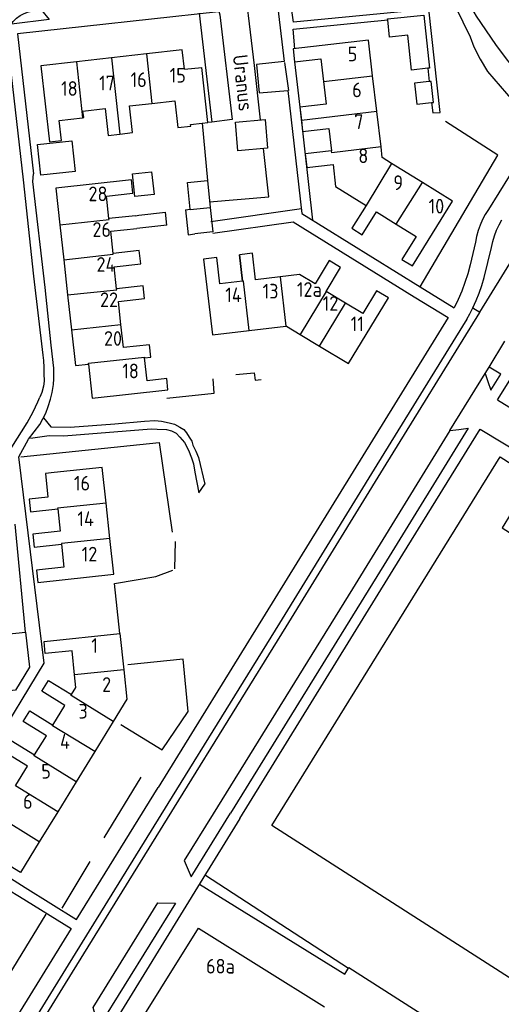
# Model space of a CAD drawing. Header units: metres. Extents: x 226218 to 240385, y 439369 to 449677.
# Tile 277 of 353: x 236788 to 236870, y 445406 to 445574. Entities that reach past the tile are written whole.
import ezdxf

# ---------------------------------------------------------------- set-up
doc = ezdxf.new("R2010")
doc.units = ezdxf.units.M
doc.header["$MEASUREMENT"] = 0
for name, color, linetype in [('DAKRAND', 4, 'Continuous'), ('DAKRAND-BYG', 4, 'Continuous'), ('HEG', 253, 'Continuous'), ('HEK', 253, 'Continuous'), ('HOOFDGEBOUW', 4, 'Continuous'), ('HUISNUMMER', 253, 'Continuous'), ('KANTVERH', 253, 'Continuous'), ('KNTGESLVERH', 253, 'Continuous'), ('KNTONVERHARD', 253, 'Continuous'), ('KNTOPENVERH', 253, 'Continuous'), ('STRAATNAAM', 253, 'Continuous'), ('TUSSENMUUR', 253, 'Continuous')]:
    doc.layers.add(name, color=color, linetype=linetype)
doc.styles.get("Standard").update_dxf_attribs({"font": 'iso.shx'})

msp = doc.modelspace()

# ---------------------------------------------------------------- linework, layer by layer
at = {"layer": 'DAKRAND'}
for p, q in [((236808.69, 445540.7), (236813.2, 445541.23)), ((236813.46, 445539), (236813.2, 445541.23)), ((236808.1, 445540.63), (236808.69, 445540.7)), ((236813.46, 445539), (236808.34, 445538.47)), ((236809, 445532.41), (236808.75, 445534.71))]:
    msp.add_line(p, q, dxfattribs=at)
msp.add_lwpolyline([(236794.25, 445496.9), (236792.77, 445496.76), (236793.15, 445492.73)], dxfattribs=at)
at = {"layer": 'DAKRAND-BYG'}
for p, q in [((236851.04, 445573.97), (236851.02, 445574.12)), ((236858.12, 445563.45), (236855.61, 445563.17)), ((236820.37, 445546.65), (236820.8, 445542.03)), ((236816.63, 445541.63), (236817.43, 445541.72))]:
    msp.add_line(p, q, dxfattribs=at)
for points in [[(236851.02, 445574.12), (236857.2, 445574.78), (236858.17, 445565.75), (236857.87, 445565.72)], [(236857.87, 445565.72), (236855.11, 445565.43), (236854.47, 445571.36), (236851.35, 445571.03), (236851.04, 445573.97)], [(236855.61, 445563.17), (236856.01, 445559.6), (236858.51, 445559.88)], [(236858.51, 445559.88), (236858.85, 445559.92), (236858.45, 445563.49), (236858.12, 445563.45)], [(236797.81, 445548.14), (236791.96, 445547.52), (236791.41, 445552.76), (236797.27, 445553.37), (236797.81, 445548.14)], [(236810.84, 445548.12), (236811.25, 445544.25), (236808.01, 445543.9), (236807.6, 445547.77), (236810.84, 445548.12)], [(236817.43, 445541.72), (236816.95, 445546.29), (236820.37, 445546.65)], [(236816.63, 445541.63), (236817.07, 445537.38), (236818.19, 445537.52)], [(236820.8, 445542.03), (236821.28, 445537.86), (236818.19, 445537.52)]]:
    msp.add_lwpolyline(points, dxfattribs=at)
at = {"layer": 'HEG'}
for p, q in [((236802.75, 445434.72), (236809.07, 445445.05)), ((236800.35, 445430.73), (236795.54, 445422.78))]:
    msp.add_line(p, q, dxfattribs=at)
for points in [[(236813.43, 445509.57), (236821.5, 445510.41), (236821.31, 445512.84)], [(236805.58, 445454.03), (236812.65, 445449.72), (236817.07, 445456.25), (236816.21, 445465.14), (236806.78, 445464.17)]]:
    msp.add_lwpolyline(points, dxfattribs=at)
at = {"layer": 'HEK'}
for p, q in [((236818.96, 445575.08), (236821.07, 445556.57)), ((236814.85, 445485.19), (236814.73, 445480.51)), ((236819.99, 445428.35), (236844.35, 445412.57))]:
    msp.add_line(p, q, dxfattribs=at)
for points in [[(236856.56, 445528.52), (236869.82, 445550.96), (236860.89, 445556.67)], [(236825.16, 445513.6), (236828.31, 445513.89), (236828.47, 445512.63), (236829.51, 445512.76)], [(236788.57, 445499.58), (236812.15, 445502.05), (236814.33, 445486.74)], [(236805.45, 445469.52), (236804.55, 445478.02), (236811.58, 445479.23), (236814.48, 445480.3)], [(236777.11, 445397.43), (236783.06, 445405.74), (236792.87, 445421.74)]]:
    msp.add_lwpolyline(points, dxfattribs=at)
at = {"layer": 'HOOFDGEBOUW'}
for p, q in [((236809.96, 445568.17), (236803.99, 445567.5)), ((236803.99, 445567.5), (236798.03, 445566.83)), ((236816.42, 445565.55), (236819.38, 445565.88)), ((236820.43, 445556.49), (236819.38, 445565.88)), ((236849.17, 445558.42), (236848.48, 445564.44)), ((236836.09, 445559.1), (236836.34, 445556.88)), ((236817.48, 445556.16), (236819.46, 445556.38)), ((236819.46, 445556.38), (236820.43, 445556.49)), ((236836.34, 445556.88), (236836.56, 445554.94)), ((236817.51, 445555.88), (236817.48, 445556.16)), ((236856.94, 445546.29), (236851.71, 445549.54)), ((236862.09, 445543.08), (236856.94, 445546.29)), ((236808.1, 445540.63), (236803.58, 445540.14)), ((236795.24, 445539.09), (236795.89, 445533.13)), ((236808.75, 445534.71), (236804.29, 445534.22)), ((236795.89, 445533.13), (236796.54, 445527.16)), ((236843.85, 445525.77), (236840.57, 445527.75)), ((236796.54, 445527.16), (236797.2, 445521.2)), ((236827.46, 445521.08), (236833.7, 445521.82)), ((236836.15, 445520.43), (236839.43, 445518.45)), ((236803.73, 445485.71), (236803.08, 445491.69)), ((236805.45, 445469.52), (236806.1, 445463.34)), ((236806.1, 445463.34), (236806.63, 445458.32)), ((236806.63, 445458.32), (236804.29, 445454.51)), ((236804.29, 445454.51), (236801.15, 445449.4)), ((236801.15, 445449.4), (236798, 445444.28)), ((236798, 445444.28), (236794.86, 445439.17)), ((236794.86, 445439.17), (236791.72, 445434.05))]:
    msp.add_line(p, q, dxfattribs=at)
for points in [[(236848.48, 445564.44), (236847.79, 445570.49), (236834.93, 445569.02), (236835.18, 445566.84), (236839.67, 445567.36), (236840.12, 445563.49)], [(236816.42, 445565.55), (236816.05, 445568.86), (236809.96, 445568.17)], [(236798.03, 445566.83), (236791.99, 445566.15), (236793.45, 445553.19), (236795.48, 445553.42), (236795.09, 445556.85), (236799.1, 445557.3)], [(236840.12, 445563.49), (236840.56, 445559.62), (236836.09, 445559.1)], [(236805.45, 445554.53), (236807.61, 445554.77), (236807.1, 445559.32), (236810.9, 445559.75)], [(236810.9, 445559.75), (236814.82, 445560.19), (236815.33, 445555.64), (236817.51, 445555.88)], [(236799.1, 445557.3), (236799.28, 445557.32), (236799.15, 445558.43), (236802.92, 445558.85), (236803.43, 445554.3), (236805.45, 445554.53)], [(236849.9, 445552.36), (236849.18, 445558.38), (236849.17, 445558.42)], [(236836.56, 445554.94), (236841.04, 445555.46), (236841.47, 445551.69)], [(236841.47, 445551.69), (236836.98, 445551.17), (236837.25, 445548.81)], [(236851.71, 445549.54), (236850.12, 445550.53), (236849.9, 445552.36)], [(236837.25, 445548.81), (236841.74, 445549.33), (236842.17, 445545.61), (236847.35, 445542.38)], [(236803.58, 445540.14), (236803.16, 445543.96), (236807.64, 445544.45), (236807.39, 445546.73), (236794.56, 445545.33), (236795.24, 445539.09)], [(236852.51, 445539.17), (236855.87, 445537.08), (236853.46, 445533.2), (236855.24, 445532.09), (236862.09, 445543.08)], [(236847.35, 445542.38), (236844.94, 445538.5), (236846.72, 445537.39), (236849.14, 445541.27), (236852.51, 445539.17)], [(236804.29, 445534.22), (236803.88, 445537.98), (236808.34, 445538.47)], [(236826.33, 445529.48), (236822.46, 445529.02), (236821.93, 445533.52), (236819.68, 445533.25), (236821.21, 445520.33), (236827.46, 445521.08)], [(236825.81, 445533.98), (236825.8, 445533.98), (236826.33, 445529.48)], [(236832.71, 445530.24), (236828.54, 445529.74), (236828.01, 445534.24), (236825.81, 445533.98)], [(236840.57, 445527.75), (236843.03, 445531.81), (236841.09, 445532.98), (236838.69, 445529.01), (236836.01, 445530.63), (236832.71, 445530.24)], [(236804.89, 445528.17), (236804.48, 445531.92), (236809, 445532.41)], [(236805.61, 445522.12), (236805.18, 445526.04), (236809.64, 445526.53), (236809.41, 445528.67), (236804.89, 445528.17)], [(236851.16, 445526.65), (236849.15, 445527.86), (236846.8, 445523.98), (236843.85, 445525.77)], [(236839.43, 445518.45), (236844.39, 445515.45), (236851.16, 445526.65)], [(236797.2, 445521.2), (236797.86, 445515.13), (236800.09, 445515.38)], [(236809.65, 445516.42), (236810.73, 445516.54), (236810.5, 445518.67), (236806.04, 445518.18), (236805.61, 445522.12)], [(236833.7, 445521.82), (236833.83, 445521.83), (236836.15, 445520.43)], [(236800.09, 445515.38), (236800.72, 445509.59), (236813.63, 445511), (236813.43, 445512.91), (236810.08, 445512.54), (236809.65, 445516.42)], [(236907.89, 445463.2), (236898.71, 445448.39), (236900.53, 445447.22), (236898.18, 445443.42), (236896.32, 445444.61), (236877.47, 445414.17), (236883.53, 445410.28), (236880.47, 445405.34), (236831.33, 445436.82), (236870.19, 445499.58), (236878.36, 445494.34), (236874.63, 445488.33), (236872.07, 445489.97), (236870.55, 445487.52), (236879.63, 445481.7), (236886.17, 445492.26), (236896.33, 445485.97)], [(236803.08, 445491.69), (236802.42, 445497.78), (236794.25, 445496.9)], [(236793.15, 445492.73), (236789.98, 445492.39), (236790.21, 445490.24), (236794.85, 445490.74)], [(236794.85, 445490.74), (236795.26, 445486.95), (236790.6, 445486.44), (236790.84, 445484.22), (236795.5, 445484.73)], [(236795.5, 445484.73), (236795.92, 445480.82), (236791.27, 445480.32), (236791.49, 445478.22), (236804.39, 445479.62), (236803.73, 445485.71)], [(236797.73, 445462.48), (236797.3, 445466.59), (236792.73, 445466.12), (236792.52, 445468.17), (236805.45, 445469.52)], [(236797.2, 445459.11), (236797.95, 445460.34), (236797.73, 445462.48)], [(236794.04, 445453.93), (236796.08, 445457.26), (236792.13, 445459.68), (236793.27, 445461.53), (236797.2, 445459.11)], [(236790.92, 445448.85), (236792.92, 445452.1), (236788.96, 445454.53), (236790.09, 445456.35), (236794.04, 445453.93)], [(236787.74, 445443.68), (236789.73, 445446.91), (236785.75, 445449.35), (236786.95, 445451.29), (236790.92, 445448.85)], [(236791.72, 445434.05), (236788.5, 445428.81), (236781.41, 445433.17), (236783.48, 445436.55), (236779.42, 445439.04), (236780.65, 445441.04), (236784.62, 445438.6)], [(236827.67, 445386.03), (236827.48, 445385.72), (236805.99, 445398.79), (236818.85, 445419.33), (236840.26, 445405.96)]]:
    msp.add_lwpolyline(points, dxfattribs=at)
at = {"layer": 'KANTVERH'}
for p, q in [((236833.49, 445566.71), (236834.15, 445561.95)), ((236835.18, 445566.84), (236836.09, 445559.1)), ((236857.87, 445565.72), (236858.12, 445563.45)), ((236836.09, 445559.1), (236838.25, 445539.87)), ((236819.46, 445556.38), (236820.37, 445546.65)), ((236821.07, 445556.57), (236820.43, 445556.49)), ((236836.35, 445541.78), (236820.94, 445539.58)), ((236821.29, 445537.66), (236834.96, 445539.61)), ((236834.96, 445539.61), (236855.57, 445526.84)), ((236836.44, 445540.99), (236856.56, 445528.52)), ((236856.56, 445528.52), (236862.36, 445524.93)), ((236855.57, 445526.84), (236861.32, 445523.28)), ((236868.31, 445514.87), (236871, 445519.3)), ((236867.63, 445513.75), (236868.31, 445514.87)), ((236869.73, 445509.28), (236873.53, 445515.36)), ((236861.63, 445504.06), (236867.63, 445513.75)), ((236866.8, 445504.32), (236886.42, 445492.28)), ((236789.38, 445469.75), (236787.6, 445488.14))]:
    msp.add_line(p, q, dxfattribs=at)
for points in [[(236858.51, 445559.88), (236858.7, 445558.13), (236860, 445558.21), (236858.07, 445575.81), (236834.99, 445573.57), (236832.69, 445590.03), (236846.31, 445591.58), (236842.99, 445621.25), (236841.64, 445621.17), (236842.11, 445615.96), (236827.16, 445614.1)], [(236829.38, 445556.94), (236828.38, 445566.19), (236826.26, 445583.71)], [(236831.32, 445584.58), (236833.39, 445566.86), (236828.72, 445566.35), (236829.18, 445561.54), (236834.05, 445561.95), (236836.44, 445540.99)], [(236800.55, 445576.73), (236814.55, 445578.1), (236815.65, 445578.23), (236816.74, 445578.26), (236817.54, 445578.28), (236818.33, 445578.29), (236819.08, 445578.31), (236819.73, 445578.03), (236820.54, 445577.7), (236821.1, 445577.07), (236821.71, 445576.24), (236822.28, 445575.45), (236822.45, 445574.81), (236824.56, 445557), (236821.07, 445556.57)], [(236787.01, 445573.22), (236787.29, 445573.67), (236787.82, 445574.28), (236788.46, 445574.7), (236789.15, 445575.06), (236789.89, 445575.33), (236790.53, 445575.44), (236792.12, 445575.63), (236793.4, 445574.02), (236787.01, 445573.22)], [(236822.23, 445575.35), (236787.99, 445571.6), (236790.75, 445547.73)], [(236835.23, 445569.05), (236834.92, 445572.37), (236851.04, 445573.97)], [(236786.27, 445570.56), (236788.98, 445546.74), (236790.76, 445530.36), (236792.33, 445516.91), (236792.45, 445515.97), (236792.48, 445514.78), (236792.5, 445513.78), (236792.53, 445512.49), (236792.45, 445511.64), (236792.13, 445510.54), (236791.8, 445509.73)], [(236830.15, 445557.01), (236830.59, 445552.15), (236825.55, 445551.68), (236825.11, 445556.54), (236830.15, 445557.01)], [(236820.71, 445542.99), (236830.8, 445543.86), (236829.91, 445552.09)], [(236774.92, 445435.43), (236792.54, 445464.47), (236788.21, 445499.6), (236789.89, 445502.57), (236791.82, 445505.11), (236792.81, 445507.02), (236793.23, 445508.18), (236793.65, 445509.38), (236793.92, 445510.53), (236794.14, 445511.88), (236794.22, 445512.88), (236794.2, 445513.72), (236794.17, 445514.67), (236793.73, 445518.59), (236792.7, 445528.42), (236790.63, 445546.48), (236790.75, 445547.73)], [(236861.32, 445523.28), (236846.79, 445499.75), (236830.2, 445472.83), (236811.94, 445443.28)], [(236864.51, 445523), (236849.2, 445498.22), (236832.61, 445471.3), (236814.36, 445441.75)], [(236866.68, 445524.18), (236850.28, 445497.6), (236833.68, 445470.67), (236815.43, 445441.13)], [(236867.63, 445513.75), (236868.11, 445512.39), (236868.58, 445510.94), (236870.28, 445513.64), (236868.31, 445514.87)], [(236784.88, 445497.71), (236787.03, 445501.21), (236789.67, 445505.4), (236790.67, 445507.27), (236791.1, 445508.07), (236791.47, 445508.93), (236791.8, 445509.73)], [(236869.73, 445509.28), (236897.47, 445492.14), (236902.83, 445488.56)], [(236792.43, 445506.2), (236793.67, 445504.72), (236796.98, 445504.65), (236804.6, 445505.23), (236809.61, 445505.65), (236811.41, 445505.75), (236812.52, 445505.67), (236813.83, 445505.4), (236814.74, 445505.12), (236815.65, 445504.64), (236816.32, 445504.21), (236816.78, 445503.67), (236817.25, 445502.92), (236817.67, 445502.28), (236817.88, 445501.59), (236818.36, 445500.54), (236818.84, 445499.5), (236819.92, 445494.93)], [(236790.2, 445502.78), (236793.4, 445503.21), (236795.91, 445503.17), (236810.74, 445504.33), (236811.8, 445504.3), (236813.35, 445504.24), (236814.21, 445504.01), (236815.02, 445503.63), (236815.64, 445502.94), (236816.42, 445502), (236817.1, 445500.71), (236817.64, 445499.42), (236817.96, 445498.42), (236818.2, 445496.97), (236818.91, 445493.48), (236819.92, 445494.93)], [(236861.63, 445504.06), (236863.15, 445504.22), (236864.74, 445504.48), (236850.38, 445481.16), (236836.57, 445458.85), (236824.29, 445438.95)], [(236825.86, 445438.03), (236837.99, 445457.7), (236853.61, 445482.99), (236866.8, 445504.32)], [(236861.63, 445504.06), (236845.04, 445477.14), (236821.31, 445438.81)], [(236774.69, 445463.25), (236777.24, 445463.51), (236776.72, 445468.43), (236789.38, 445469.75)], [(236789.38, 445469.75), (236790.05, 445463.79), (236787.69, 445459.89), (236780.69, 445459.13), (236785.44, 445456.21), (236780.15, 445447.61), (236775.89, 445450.21)], [(236774.92, 445435.43), (236789.31, 445426.26), (236798.08, 445420.84), (236811.94, 445443.28)], [(236814.36, 445441.75), (236796.66, 445413.11), (236780.46, 445386.95), (236763.33, 445359.24), (236750.09, 445337.67), (236737.15, 445316.65), (236725.07, 445297.16), (236721.91, 445290.95), (236718.34, 445284.85), (236719.02, 445284.45)], [(236815.43, 445441.13), (236796.13, 445409.91), (236781.55, 445386.33), (236764.43, 445358.64), (236751.19, 445337.1), (236738.17, 445316.03), (236725.24, 445295.09), (236719.02, 445284.45)], [(236821.31, 445438.81), (236816.36, 445430.89), (236817.55, 445428.07), (236824.29, 445438.95)], [(236825.86, 445438.03), (236819.13, 445427.05), (236803.28, 445401.29), (236790.9, 445381.25), (236784.64, 445371.23), (236767.08, 445342.79), (236756.31, 445325.6), (236742.08, 445302.22), (236733.96, 445289.01), (236731.04, 445284.3), (236730.78, 445284.46), (236729.29, 445282.09), (236729.61, 445280.98), (236737.26, 445274.92)], [(236769.56, 445436.11), (236788.37, 445424.73), (236797.14, 445419.29), (236778.05, 445388.51), (236770.7, 445376.47), (236764.67, 445380.15), (236763.43, 445380.1)], [(236819.02, 445426.84), (236843.73, 445411.55), (236844.4, 445412.67), (236875.39, 445392.83)], [(236800.9, 445405.87), (236811.89, 445423.66), (236814.9, 445423.62), (236801.81, 445402.48), (236800.9, 445405.87)]]:
    msp.add_lwpolyline(points, dxfattribs=at)
at = {"layer": 'KNTGESLVERH'}
msp.add_line((236866.68, 445524.18), (236866.71, 445524.22), dxfattribs=at)
msp.add_lwpolyline([(236866.71, 445524.22), (236885.18, 445554.1), (236885.73, 445554.94)], dxfattribs=at)
at = {"layer": 'KNTONVERHARD'}
for points in [[(236854.56, 445593.01), (236855.5, 445591.43), (236860.96, 445583.53), (236866.09, 445574.57), (236869.42, 445569.78)], [(236856.57, 445586.34), (236858.45, 445583.57), (236859.49, 445581.99), (236860.43, 445580.41), (236861.32, 445578.82), (236865.07, 445571.08), (236865.71, 445569.39), (236866.77, 445567.26), (236868.02, 445565.18), (236872.36, 445560.21), (236873.28, 445559.23), (236874.3, 445558.6), (236875.72, 445557.93), (236877.3, 445557.27), (236879.52, 445556.96)], [(236869.42, 445569.78), (236871.39, 445567.11), (236873.66, 445564.41), (236875.62, 445562.29), (236876.99, 445561.42), (236878.76, 445560.86), (236881.84, 445560.2)]]:
    msp.add_lwpolyline(points, dxfattribs=at)
at = {"layer": 'KNTOPENVERH'}
for p, q in [((236873.46, 445550.21), (236868.2, 445541.7)), ((236865.98, 445536.13), (236865.07, 445532.24)), ((236867.46, 445530.09), (236868.73, 445535.24)), ((236865.51, 445524.92), (236866.71, 445524.22))]:
    msp.add_line(p, q, dxfattribs=at)
for points in [[(236868.2, 445541.7), (236867.66, 445540.85), (236867.19, 445539.96), (236866.78, 445539.03), (236866.44, 445538.09), (236866.18, 445537.11), (236865.98, 445536.13)], [(236868.73, 445535.24), (236868.94, 445536.22), (236869.23, 445537.19), (236869.58, 445538.14), (236870, 445539.05), (236870.49, 445539.94)], [(236865.07, 445532.24), (236864.67, 445530.73), (236864.19, 445529.24), (236863.65, 445527.78), (236863.04, 445526.34), (236862.36, 445524.93)], [(236865.51, 445524.92), (236866.08, 445526.18), (236866.59, 445527.46), (236867.05, 445528.76), (236867.46, 445530.09)], [(236864.51, 445523), (236865.02, 445523.95), (236865.51, 445524.92)]]:
    msp.add_lwpolyline(points, dxfattribs=at)
at = {"layer": 'TUSSENMUUR'}
for p, q in [((236809.96, 445568.17), (236810.9, 445559.75)), ((236798.03, 445566.83), (236799.1, 445557.3)), ((236803.99, 445567.5), (236805.45, 445554.53)), ((236840.12, 445563.49), (236848.48, 445564.44)), ((236836.34, 445556.88), (236849.17, 445558.42)), ((236841.51, 445551.35), (236841.47, 445551.69)), ((236849.9, 445552.36), (236841.51, 445551.35)), ((236851.71, 445549.54), (236847.35, 445542.38)), ((236852.51, 445539.17), (236856.94, 445546.29)), ((236826.33, 445529.48), (236825.81, 445533.98)), ((236832.71, 445530.24), (236833.7, 445521.82)), ((236840.57, 445527.75), (236836.15, 445520.43)), ((236839.43, 445518.45), (236843.85, 445525.77)), ((236797.2, 445521.2), (236805.61, 445522.12)), ((236803.73, 445485.71), (236795.49, 445484.81)), ((236795.49, 445484.81), (236795.5, 445484.73)), ((236806.1, 445463.34), (236797.73, 445462.48))]:
    msp.add_line(p, q, dxfattribs=at)
for points in [[(236817.43, 445541.72), (236817.43, 445541.66), (236820.8, 445542.03)], [(236795.24, 445539.09), (236803.59, 445540.01), (236803.58, 445540.14)], [(236795.89, 445533.13), (236804.3, 445534.09), (236804.29, 445534.22)], [(236827.46, 445521.08), (236826.46, 445529.5), (236826.33, 445529.48)], [(236796.54, 445527.16), (236804.9, 445528.04), (236804.89, 445528.17)], [(236800.09, 445515.38), (236800.07, 445515.51), (236809.64, 445516.54), (236809.65, 445516.42)], [(236803.08, 445491.69), (236794.83, 445490.87), (236794.85, 445490.74)], [(236804.29, 445454.51), (236797.12, 445458.98), (236797.2, 445459.11)], [(236801.15, 445449.4), (236793.96, 445453.81), (236794.04, 445453.93)], [(236798, 445444.28), (236790.82, 445448.69), (236790.92, 445448.85)], [(236794.86, 445439.17), (236787.68, 445443.58), (236787.74, 445443.68)], [(236791.72, 445434.05), (236784.54, 445438.46), (236784.62, 445438.6)]]:
    msp.add_lwpolyline(points, dxfattribs=at)

# ---------------------------------------------------------------- texts
at = {"layer": 'HUISNUMMER'}
for s, p in [('5', (236844.24, 445566.91)), ('16', (236807.26, 445562.53)), ('15', (236813.91, 445563.29)), ('18', (236795.43, 445561.03)), ('17', (236801.89, 445561.97)), ('6', (236845, 445560.79)), ('7', (236845.34, 445555.38)), ('8', (236846.04, 445549.58)), ('9', (236852, 445545)), ('28', (236800.09, 445543.1)), ('10', (236858, 445541)), ('26', (236800.77, 445537.02)), ('24', (236801.46, 445531.08)), ('14', (236823.38, 445525.91)), ('13', (236829.74, 445526.53)), ('12a', (236835.58, 445526.82)), ('22', (236802.06, 445525.07)), ('12', (236839.97, 445524.44)), ('11', (236844.74, 445520.97)), ('20', (236802.73, 445518.48)), ('18', (236805.85, 445512.95)), ('16', (236797.62, 445493.85)), ('14', (236798.21, 445487.8)), ('12', (236798.93, 445481.77)), ('1', (236800.57, 445466.21)), ('2', (236802.42, 445459.57)), ('3', (236798.39, 445455.03)), ('4', (236795.25, 445449.89)), ('5', (236792.05, 445444.82)), ('6', (236788.95, 445439.67)), ('68a', (236820.11, 445411.63))]:
    msp.add_text(s, height=2.5, dxfattribs=at).set_placement(p)
at = {"layer": 'STRAATNAAM'}
msp.add_text('Uranus', height=2.5, rotation=276.3718, dxfattribs=at).set_placement((236824.65, 445567.91))

doc.saveas('drawing.dxf')
